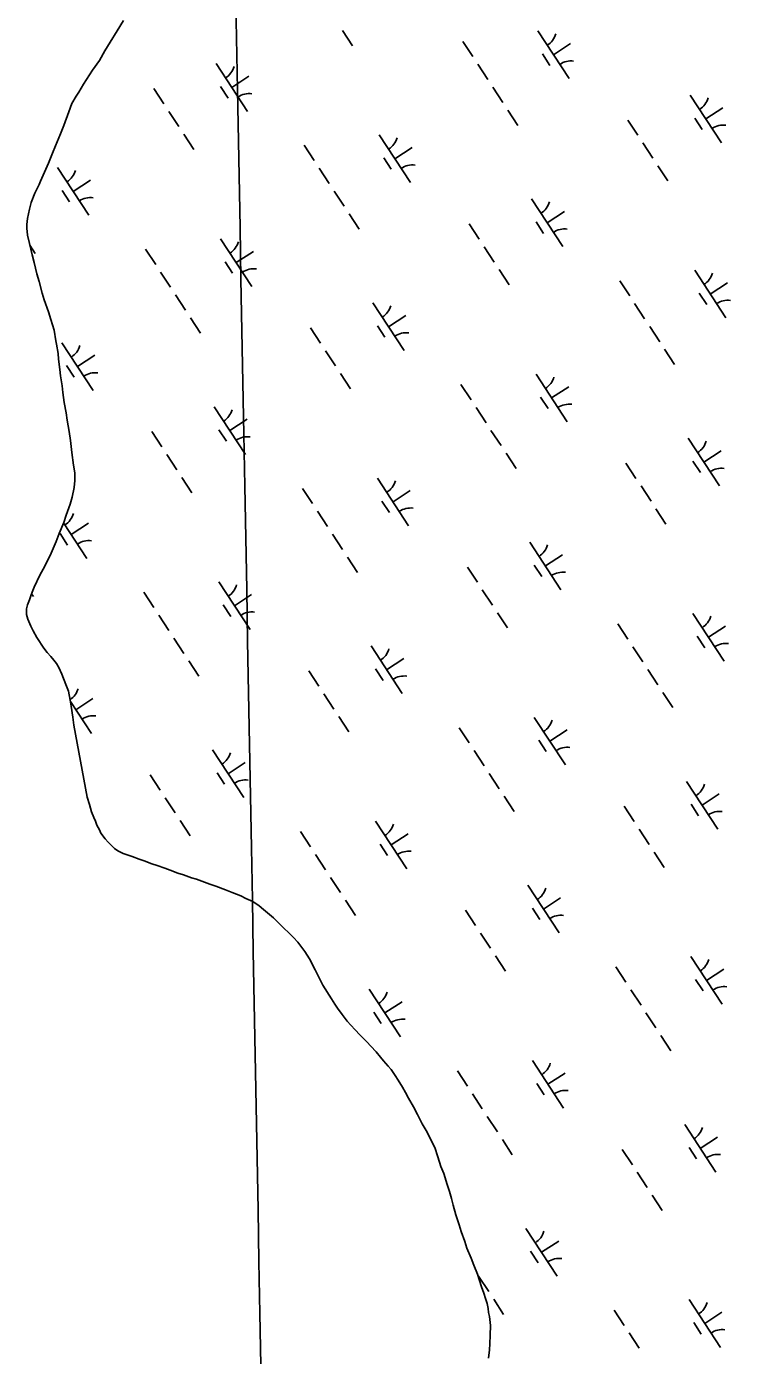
# Model space of a CAD drawing. Extents: x 3945642 to 3966284, y 206476 to 228921.
# Drawn here: x 3951367 to 3951985, y 220977 to 222143 of the extents above; entities that cross this region are included whole.
import ezdxf

# ---------------------------------------------------------------- set-up
doc = ezdxf.new("R2010")
doc.units = 0
doc.layers.add('V-GRID-MAJR', color=7, linetype='Continuous')
doc.layers.add('V-WETL-SWMP', color=7, linetype='Continuous')

msp = doc.modelspace()

# ---------------------------------------------------------------- linework, layer by layer
at = {"layer": 'V-GRID-MAJR'}
msp.add_spline([(3951631.4, 217770), (3951621.8, 218291.8), (3951515.4, 224098.9)], degree=3, dxfattribs=at)
at = {"layer": 'V-WETL-SWMP'}
for p, q in [((3951446.5, 222139.1), (3951452.2, 222148.3)), ((3951440.4, 222129.2), (3951446.5, 222139.1)), ((3951644.2, 222139.5), (3951653, 222126.1)), ((3951815.7, 222139), (3951843.1, 222097.2)), ((3951431, 222113.1), (3951435.9, 222121.5)), ((3951435.9, 222121.5), (3951440.4, 222129.2)), ((3951749.9, 222129.9), (3951758.6, 222116.5)), ((3951829.4, 222118.1), (3951844.4, 222127.9)), ((3951425, 222104.6), (3951431, 222113.1)), ((3951533.4, 222110.4), (3951560.8, 222068.5)), ((3951763, 222109.8), (3951771.8, 222096.4)), ((3951819.6, 222118.9), (3951826.2, 222108.8)), ((3951417.2, 222092.3), (3951425, 222104.6)), ((3951547.1, 222089.5), (3951562.2, 222099.3)), ((3951412.9, 222085.3), (3951417.2, 222092.3)), ((3951478.8, 222088.5), (3951487.5, 222075.1)), ((3951537.4, 222090.2), (3951544, 222080.2)), ((3951776.2, 222089.7), (3951784.9, 222076.3)), ((3951404.3, 222068), (3951407, 222075.5)), ((3951407, 222075.5), (3951410.6, 222081.9)), ((3951410.6, 222081.9), (3951412.9, 222085.3)), ((3951949.2, 222082.8), (3951976.6, 222040.9)), ((3951399.7, 222056.2), (3951404.3, 222068)), ((3951491.9, 222068.5), (3951500.7, 222055.1)), ((3951789.3, 222069.6), (3951798.1, 222056.2)), ((3951953.2, 222062.6), (3951959.8, 222052.6)), ((3951962.9, 222061.8), (3951978, 222071.7)), ((3951397, 222048.7), (3951399.7, 222056.2)), ((3951894.5, 222060.9), (3951903.3, 222047.5)), ((3951392.5, 222038.2), (3951397, 222048.7)), ((3951505.1, 222048.4), (3951513.8, 222035)), ((3951676.5, 222047.8), (3951703.9, 222006)), ((3951907.7, 222040.8), (3951916.5, 222027.5)), ((3951386.3, 222023.1), (3951389.9, 222031.8)), ((3951389.9, 222031.8), (3951392.5, 222038.2)), ((3951610.7, 222038.7), (3951619.5, 222025.3)), ((3951680.5, 222027.7), (3951687.1, 222017.7)), ((3951690.2, 222026.9), (3951705.3, 222036.8)), ((3951379.5, 222007.1), (3951384, 222017.7)), ((3951384, 222017.7), (3951386.3, 222023.1)), ((3951394.3, 222019.2), (3951421.7, 221977.4)), ((3951623.9, 222018.6), (3951632.6, 222005.2)), ((3951920.9, 222020.8), (3951929.6, 222007.4)), ((3951374.5, 221996.7), (3951378.3, 222004.3)), ((3951378.3, 222004.3), (3951379.5, 222007.1)), ((3951408, 221998.3), (3951423.1, 222008.2)), ((3951371.1, 221988.4), (3951374.5, 221996.7)), ((3951398.3, 221999.1), (3951404.8, 221989.1)), ((3951637, 221998.6), (3951645.8, 221985.2)), ((3951367.9, 221974.6), (3951369.6, 221982.8)), ((3951369.6, 221982.8), (3951371.1, 221988.4)), ((3951810.1, 221991.6), (3951837.5, 221949.8)), ((3951823.8, 221970.7), (3951838.9, 221980.6)), ((3951367.5, 221969.3), (3951367.9, 221974.6)), ((3951367.5, 221966.1), (3951367.5, 221969.3)), ((3951650.2, 221978.5), (3951658.9, 221965.1)), ((3951755.4, 221969.8), (3951764.2, 221956.4)), ((3951814.1, 221971.5), (3951820.6, 221961.4)), ((3951368, 221959.9), (3951367.5, 221966.1)), ((3951369.6, 221952.5), (3951368, 221959.9)), ((3951372, 221942.5), (3951369.6, 221952.5)), ((3951370, 221951), (3951374.7, 221943.8)), ((3951471.6, 221947.6), (3951480.4, 221934.2)), ((3951537.4, 221956.7), (3951564.8, 221914.9)), ((3951551.1, 221935.8), (3951566.1, 221945.6)), ((3951768.6, 221949.7), (3951777.3, 221936.3)), ((3951373.8, 221935.9), (3951372, 221942.5)), ((3951376.3, 221926), (3951373.8, 221935.9)), ((3951541.3, 221936.6), (3951547.9, 221926.5)), ((3951378.2, 221919.2), (3951376.3, 221926)), ((3951484.7, 221927.5), (3951493.5, 221914.1)), ((3951781.7, 221929.6), (3951790.5, 221916.2)), ((3951953.2, 221929.1), (3951980.6, 221887.2)), ((3951380.9, 221909), (3951378.2, 221919.2)), ((3951887.4, 221919.9), (3951896.2, 221906.6)), ((3951966.9, 221908.1), (3951981.9, 221918)), ((3951382.6, 221903.1), (3951380.9, 221909)), ((3951386.3, 221892.7), (3951382.6, 221903.1)), ((3951497.9, 221907.4), (3951506.7, 221894)), ((3951671, 221900.5), (3951698.4, 221858.6)), ((3951900.5, 221899.9), (3951909.3, 221886.5)), ((3951957.1, 221908.9), (3951963.7, 221898.9)), ((3951388.5, 221886), (3951386.3, 221892.7)), ((3951511, 221887.3), (3951519.8, 221873.9)), ((3951684.7, 221879.5), (3951699.7, 221889.4)), ((3951391.3, 221876.6), (3951388.5, 221886)), ((3951392.8, 221867.2), (3951391.3, 221876.6)), ((3951616.3, 221878.6), (3951625, 221865.2)), ((3951674.9, 221880.3), (3951681.5, 221870.3)), ((3951913.7, 221879.8), (3951922.5, 221866.4)), ((3951393.4, 221864.1), (3951392.8, 221867.2)), ((3951394.8, 221855.9), (3951393.4, 221864.1)), ((3951398.2, 221865.5), (3951425.6, 221823.7)), ((3951395.3, 221851.2), (3951394.8, 221855.9)), ((3951411.9, 221844.6), (3951427, 221854.5)), ((3951629.4, 221858.5), (3951638.2, 221845.2)), ((3951926.8, 221859.7), (3951935.6, 221846.3)), ((3951396.2, 221841.9), (3951395.3, 221851.2)), ((3951397, 221836.3), (3951396.2, 221841.9)), ((3951402.2, 221845.4), (3951408.8, 221835.4)), ((3951398.3, 221827.8), (3951397, 221836.3)), ((3951642.6, 221838.5), (3951651.3, 221825.1)), ((3951814, 221837.9), (3951841.4, 221796.1)), ((3951398.9, 221821.8), (3951398.3, 221827.8)), ((3951400.2, 221812.9), (3951398.9, 221821.8)), ((3951748.2, 221828.8), (3951757, 221815.4)), ((3951818, 221817.8), (3951824.6, 221807.8)), ((3951827.7, 221817), (3951842.8, 221826.9)), ((3951402, 221803.9), (3951400.2, 221812.9)), ((3951531.8, 221809.3), (3951559.2, 221767.5)), ((3951761.4, 221808.7), (3951770.2, 221795.3)), ((3951402.9, 221797.6), (3951402, 221803.9)), ((3951404.6, 221787.5), (3951402.9, 221797.6)), ((3951545.5, 221788.4), (3951560.6, 221798.3)), ((3951405.7, 221779.8), (3951404.6, 221787.5)), ((3951477.1, 221787.5), (3951485.9, 221774.1)), ((3951535.8, 221789.2), (3951542.4, 221779.1)), ((3951774.5, 221788.6), (3951783.3, 221775.3)), ((3951406.8, 221769.1), (3951405.7, 221779.8)), ((3951947.6, 221781.7), (3951975, 221739.9)), ((3951408.4, 221758.2), (3951406.8, 221769.1)), ((3951490.3, 221767.4), (3951499.1, 221754)), ((3951787.7, 221768.6), (3951796.5, 221755.2)), ((3951892.9, 221759.8), (3951901.7, 221746.5)), ((3951951.6, 221761.6), (3951958.2, 221751.5)), ((3951961.3, 221760.8), (3951976.4, 221770.6)), ((3951409.6, 221751.3), (3951408.4, 221758.2)), ((3951409.6, 221744.5), (3951409.6, 221751.3)), ((3951407.2, 221729.9), (3951408.9, 221738.4)), ((3951408.9, 221738.4), (3951409.6, 221744.5)), ((3951503.4, 221747.3), (3951512.2, 221733.9)), ((3951609.1, 221737.6), (3951617.9, 221724.3)), ((3951674.9, 221746.8), (3951702.3, 221704.9)), ((3951688.6, 221725.8), (3951703.7, 221735.7)), ((3951906.1, 221739.8), (3951914.9, 221726.4)), ((3951405.5, 221723.7), (3951407.2, 221729.9)), ((3951678.9, 221726.6), (3951685.4, 221716.6)), ((3951399.7, 221707.8), (3951401.9, 221714.2)), ((3951401.9, 221714.2), (3951405.5, 221723.7)), ((3951622.3, 221717.6), (3951631, 221704.2)), ((3951919.2, 221719.7), (3951928, 221706.3)), ((3951395.8, 221698.2), (3951399.7, 221707.8)), ((3951399.6, 221707.5), (3951420.1, 221676.3)), ((3951406.4, 221697.2), (3951421.4, 221707.1)), ((3951388.7, 221680.8), (3951393.2, 221691.2)), ((3951393.2, 221691.2), (3951395.8, 221698.2)), ((3951396.6, 221698), (3951403.2, 221688)), ((3951635.4, 221697.5), (3951644.2, 221684.1)), ((3951808.5, 221690.5), (3951835.9, 221648.7)), ((3951383.1, 221669.4), (3951388.7, 221680.8)), ((3951648.6, 221677.4), (3951657.3, 221664)), ((3951822.2, 221669.6), (3951837.2, 221679.5)), ((3951378.9, 221661.5), (3951383.1, 221669.4)), ((3951753.8, 221668.7), (3951762.6, 221655.3)), ((3951812.4, 221670.4), (3951819, 221660.4)), ((3951373.9, 221650.9), (3951378.9, 221661.5)), ((3951535.8, 221655.6), (3951563.2, 221613.8)), ((3951369.6, 221639.9), (3951370.8, 221643.3)), ((3951370.8, 221643.3), (3951372.2, 221646.7)), ((3951371.5, 221645.1), (3951373.1, 221642.8)), ((3951372.2, 221646.7), (3951373.9, 221650.9)), ((3951470, 221646.5), (3951478.7, 221633.1)), ((3951549.5, 221634.7), (3951564.5, 221644.6)), ((3951766.9, 221648.6), (3951775.7, 221635.2)), ((3951367.2, 221631.9), (3951367.9, 221635.4)), ((3951367.2, 221627.1), (3951367.2, 221631.9)), ((3951367.9, 221635.4), (3951369.6, 221639.9)), ((3951539.7, 221635.5), (3951546.3, 221625.4)), ((3951368.3, 221623), (3951367.2, 221627.1)), ((3951371, 221616.8), (3951368.3, 221623)), ((3951483.1, 221626.4), (3951491.9, 221613)), ((3951780.1, 221628.5), (3951788.9, 221615.2)), ((3951951.6, 221628), (3951979, 221586.2)), ((3951373, 221612.6), (3951371, 221616.8)), ((3951376.3, 221607), (3951373, 221612.6)), ((3951885.8, 221618.9), (3951894.5, 221605.5)), ((3951955.5, 221607.9), (3951962.1, 221597.8)), ((3951965.3, 221607.1), (3951980.3, 221616.9)), ((3951377.9, 221604.1), (3951376.3, 221607)), ((3951380.4, 221600.1), (3951377.9, 221604.1)), ((3951382.3, 221597.5), (3951380.4, 221600.1)), ((3951385.2, 221593.8), (3951382.3, 221597.5)), ((3951496.3, 221606.3), (3951505, 221592.9)), ((3951669.3, 221599.4), (3951696.7, 221557.6)), ((3951898.9, 221598.8), (3951907.7, 221585.4)), ((3951388.3, 221590.1), (3951385.2, 221593.8)), ((3951391, 221587), (3951388.3, 221590.1)), ((3951393.3, 221584), (3951391, 221587)), ((3951509.4, 221586.3), (3951518.2, 221572.9)), ((3951683, 221578.5), (3951698.1, 221588.3)), ((3951395.5, 221580.6), (3951393.3, 221584)), ((3951398, 221574.8), (3951395.5, 221580.6)), ((3951399.6, 221571), (3951398, 221574.8)), ((3951614.7, 221577.5), (3951623.4, 221564.2)), ((3951673.3, 221579.3), (3951679.9, 221569.2)), ((3951912.1, 221578.7), (3951920.8, 221565.3)), ((3951402.3, 221564.2), (3951399.6, 221571)), ((3951403.9, 221559.8), (3951402.3, 221564.2)), ((3951405.5, 221551.9), (3951403.9, 221559.8)), ((3951406.3, 221546.6), (3951405.5, 221551.9)), ((3951405.7, 221550.7), (3951424, 221522.6)), ((3951410.3, 221543.5), (3951425.4, 221553.4)), ((3951627.8, 221557.5), (3951636.6, 221544.1)), ((3951925.2, 221558.6), (3951934, 221545.3)), ((3951407.6, 221537), (3951406.3, 221546.6)), ((3951408.5, 221529.9), (3951407.6, 221537)), ((3951420.4, 221466.7), (3951408.5, 221529.9)), ((3951641, 221537.4), (3951649.7, 221524)), ((3951746.6, 221527.7), (3951755.4, 221514.3)), ((3951812.4, 221536.8), (3951839.8, 221495)), ((3951816.4, 221516.7), (3951823, 221506.7)), ((3951826.1, 221515.9), (3951841.2, 221525.8)), ((3951530.2, 221508.2), (3951557.6, 221466.4)), ((3951759.8, 221507.6), (3951768.5, 221494.3)), ((3951543.9, 221487.3), (3951559, 221497.2)), ((3951475.5, 221486.4), (3951484.3, 221473)), ((3951534.2, 221488.1), (3951540.7, 221478.1)), ((3951772.9, 221487.6), (3951781.7, 221474.2)), ((3951946, 221480.6), (3951973.4, 221438.8)), ((3951959.7, 221459.7), (3951974.8, 221469.6)), ((3951422.4, 221460.2), (3951420.4, 221466.7)), ((3951424.2, 221454), (3951422.4, 221460.2)), ((3951488.7, 221466.3), (3951497.4, 221452.9)), ((3951786.1, 221467.5), (3951794.8, 221454.1)), ((3951891.3, 221458.8), (3951900.1, 221445.4)), ((3951950, 221460.5), (3951956.5, 221450.5)), ((3951426.2, 221449), (3951424.2, 221454)), ((3951427.5, 221445.6), (3951426.2, 221449)), ((3951428.9, 221442.2), (3951427.5, 221445.6)), ((3951501.8, 221446.2), (3951510.6, 221432.9)), ((3951673.3, 221445.7), (3951700.7, 221403.9)), ((3951431.1, 221438.2), (3951428.9, 221442.2)), ((3951432.4, 221435.3), (3951431.1, 221438.2)), ((3951436.1, 221430.3), (3951432.4, 221435.3)), ((3951607.5, 221436.6), (3951616.3, 221423.2)), ((3951687, 221424.8), (3951702, 221434.6)), ((3951904.5, 221438.7), (3951913.2, 221425.3)), ((3951438.8, 221427.4), (3951436.1, 221430.3)), ((3951444.4, 221421.8), (3951438.8, 221427.4)), ((3951447.3, 221419.7), (3951444.4, 221421.8)), ((3951677.2, 221425.6), (3951683.8, 221415.5)), ((3951452, 221417.4), (3951447.3, 221419.7)), ((3951459.8, 221414.6), (3951452, 221417.4)), ((3951466, 221412.4), (3951459.8, 221414.6)), ((3951470.3, 221410.8), (3951466, 221412.4)), ((3951477, 221408.2), (3951470.3, 221410.8)), ((3951620.6, 221416.5), (3951629.4, 221403.1)), ((3951917.6, 221418.6), (3951926.4, 221405.2)), ((3951481.7, 221406.7), (3951477, 221408.2)), ((3951488.4, 221404.4), (3951481.7, 221406.7)), ((3951493, 221402.7), (3951488.4, 221404.4)), ((3951499.9, 221400.1), (3951493, 221402.7)), ((3951504.8, 221398.5), (3951499.9, 221400.1)), ((3951511.7, 221396), (3951504.8, 221398.5)), ((3951516.2, 221394.7), (3951511.7, 221396)), ((3951523.2, 221392.1), (3951516.2, 221394.7)), ((3951528, 221390.5), (3951523.2, 221392.1)), ((3951533.3, 221388.6), (3951528, 221390.5)), ((3951541.5, 221385.4), (3951533.3, 221388.6)), ((3951633.8, 221396.4), (3951642.6, 221383)), ((3951806.9, 221389.5), (3951834.3, 221347.6)), ((3951547.4, 221383.2), (3951541.5, 221385.4)), ((3951555, 221380.2), (3951547.4, 221383.2)), ((3951559.5, 221378), (3951555, 221380.2)), ((3951565.6, 221375.1), (3951559.5, 221378)), ((3951571.2, 221371.4), (3951565.6, 221375.1)), ((3951646.9, 221376.3), (3951655.7, 221363)), ((3951820.6, 221368.6), (3951835.6, 221378.4)), ((3951574.9, 221368.3), (3951571.2, 221371.4)), ((3951580.2, 221363.9), (3951574.9, 221368.3)), ((3951583.7, 221360.9), (3951580.2, 221363.9)), ((3951752.2, 221367.6), (3951760.9, 221354.2)), ((3951810.8, 221369.3), (3951817.4, 221359.3)), ((3951588.8, 221356), (3951583.7, 221360.9)), ((3951592.2, 221352.5), (3951588.8, 221356)), ((3951597.9, 221347.2), (3951592.2, 221352.5)), ((3951601.3, 221343.5), (3951597.9, 221347.2)), ((3951605, 221339.4), (3951601.3, 221343.5)), ((3951611.1, 221331.5), (3951605, 221339.4)), ((3951765.3, 221347.5), (3951774.1, 221334.2)), ((3951615.3, 221325), (3951611.1, 221331.5)), ((3951620.2, 221315.3), (3951615.3, 221325)), ((3951778.5, 221327.5), (3951787.2, 221314.1)), ((3951884.1, 221317.8), (3951892.9, 221304.4)), ((3951949.9, 221326.9), (3951977.3, 221285.1)), ((3951627.1, 221301.7), (3951620.2, 221315.3)), ((3951953.9, 221306.8), (3951960.5, 221296.8)), ((3951963.6, 221306), (3951978.7, 221315.9)), ((3951634.6, 221289.9), (3951627.1, 221301.7)), ((3951667.7, 221298.3), (3951695.1, 221256.5)), ((3951897.3, 221297.7), (3951906.1, 221284.3)), ((3951637.6, 221285.1), (3951634.6, 221289.9)), ((3951639.8, 221281.6), (3951637.6, 221285.1)), ((3951644, 221276), (3951639.8, 221281.6)), ((3951681.4, 221277.4), (3951696.5, 221287.3)), ((3951648.4, 221270.3), (3951644, 221276)), ((3951651.5, 221266.6), (3951648.4, 221270.3)), ((3951671.7, 221278.2), (3951678.3, 221268.2)), ((3951910.4, 221277.6), (3951919.2, 221264.3)), ((3951655.3, 221262.6), (3951651.5, 221266.6)), ((3951659.5, 221258.1), (3951655.3, 221262.6)), ((3951665.5, 221252.1), (3951659.5, 221258.1)), ((3951669.1, 221248.4), (3951665.5, 221252.1)), ((3951673.8, 221243.3), (3951669.1, 221248.4)), ((3951923.6, 221257.6), (3951932.4, 221244.2)), ((3951677.7, 221238.7), (3951673.8, 221243.3)), ((3951680.2, 221235.5), (3951677.7, 221238.7)), ((3951684.4, 221230.8), (3951680.2, 221235.5)), ((3951810.8, 221235.8), (3951838.2, 221193.9)), ((3951686.9, 221227.9), (3951684.4, 221230.8)), ((3951690.5, 221222.5), (3951686.9, 221227.9)), ((3951745, 221226.6), (3951753.8, 221213.3)), ((3951824.5, 221214.9), (3951839.6, 221224.7)), ((3951693, 221218.6), (3951690.5, 221222.5)), ((3951696.8, 221212.3), (3951693, 221218.6)), ((3951699.5, 221207.7), (3951696.8, 221212.3)), ((3951814.8, 221215.6), (3951821.3, 221205.6)), ((3951702.1, 221202.6), (3951699.5, 221207.7)), ((3951706.4, 221195.1), (3951702.1, 221202.6)), ((3951758.2, 221206.6), (3951766.9, 221193.2)), ((3951710.1, 221188.3), (3951706.4, 221195.1)), ((3951712.2, 221184.2), (3951710.1, 221188.3)), ((3951714.2, 221180.1), (3951712.2, 221184.2)), ((3951717.6, 221174.4), (3951714.2, 221180.1)), ((3951771.3, 221186.5), (3951780.1, 221173.1)), ((3951944.4, 221179.5), (3951971.8, 221137.7)), ((3951719.7, 221170.6), (3951717.6, 221174.4)), ((3951723, 221163.8), (3951719.7, 221170.6)), ((3951784.5, 221166.4), (3951793.2, 221153)), ((3951958.1, 221158.6), (3951973.1, 221168.5)), ((3951725.2, 221159.3), (3951723, 221163.8)), ((3951727.9, 221151.2), (3951725.2, 221159.3)), ((3951889.7, 221157.7), (3951898.5, 221144.3)), ((3951948.3, 221159.4), (3951954.9, 221149.4)), ((3951730.5, 221142.6), (3951727.9, 221151.2)), ((3951733.1, 221136.5), (3951730.5, 221142.6)), ((3951736.2, 221126.8), (3951733.1, 221136.5)), ((3951902.8, 221137.6), (3951911.6, 221124.2)), ((3951738.1, 221120.7), (3951736.2, 221126.8)), ((3951740, 221114.6), (3951738.1, 221120.7)), ((3951741.4, 221108.8), (3951740, 221114.6)), ((3951743.8, 221100.2), (3951741.4, 221108.8)), ((3951916, 221117.6), (3951924.8, 221104.2)), ((3951746.5, 221091.5), (3951743.8, 221100.2)), ((3951748.5, 221085.6), (3951746.5, 221091.5)), ((3951751.5, 221076.8), (3951748.5, 221085.6)), ((3951805.2, 221088.4), (3951832.6, 221046.6)), ((3951753.4, 221071.1), (3951751.5, 221076.8)), ((3951818.9, 221067.5), (3951834, 221077.3)), ((3951757.2, 221062.2), (3951753.4, 221071.1)), ((3951759.6, 221056.1), (3951757.2, 221062.2)), ((3951809.2, 221068.3), (3951815.8, 221058.2)), ((3951762.6, 221048.3), (3951759.6, 221056.1)), ((3951764.1, 221043.5), (3951762.6, 221048.3)), ((3951763.7, 221046.5), (3951772.5, 221033.1)), ((3951766.5, 221036.4), (3951764.1, 221043.5)), ((3951767.9, 221032.4), (3951766.5, 221036.4)), ((3951770, 221026), (3951767.9, 221032.4)), ((3951771.1, 221022.5), (3951770, 221026)), ((3951776.9, 221026.4), (3951785.6, 221013)), ((3951948.3, 221025.9), (3951975.7, 220984)), ((3951771.9, 221018), (3951771.1, 221022.5)), ((3951772.4, 221014.6), (3951771.9, 221018)), ((3951773.2, 221011.2), (3951772.4, 221014.6)), ((3951882.5, 221016.7), (3951891.3, 221003.3)), ((3951962, 221004.9), (3951977.1, 221014.8)), ((3951774.1, 221003.1), (3951773.2, 221011.2)), ((3951773.9, 220994.7), (3951774.1, 221003.1)), ((3951952.3, 221005.7), (3951958.9, 220995.7)), ((3951773.5, 220987), (3951773.9, 220994.7)), ((3951895.7, 220996.7), (3951904.4, 220983.3)), ((3951772.3, 220974.6), (3951773.2, 220981.9)), ((3951773.2, 220981.9), (3951773.5, 220987))]:
    msp.add_line(p, q, dxfattribs=at)
for centre, start, end in [((3951814.4, 222141.3), 302.4575, 344.0011), ((3951844.7, 222095.1), 82.4574, 124.0011), ((3951532.2, 222112.7), 302.4575, 344.0011), ((3951562.5, 222066.5), 82.4574, 124.0011), ((3951948, 222085.1), 302.4575, 344.0011), ((3951978.3, 222038.9), 82.4574, 124.0011), ((3951675.3, 222050.2), 302.4575, 344.0011), ((3951393.1, 222021.5), 302.4575, 344.0011), ((3951705.6, 222003.9), 82.4574, 124.0011), ((3951423.3, 221975.3), 82.4574, 124.0011), ((3951808.9, 221993.9), 302.4575, 344.0011), ((3951839.1, 221947.7), 82.4574, 124.0011), ((3951536.1, 221959), 302.4575, 344.0011), ((3951566.4, 221912.8), 82.4574, 124.0011), ((3951951.9, 221931.4), 302.4575, 344.0011), ((3951982.2, 221885.2), 82.4574, 124.0011), ((3951669.7, 221902.8), 302.4575, 344.0011), ((3951700, 221856.6), 82.4574, 124.0011), ((3951397, 221867.8), 302.4575, 344.0011), ((3951427.3, 221821.6), 82.4574, 124.0011), ((3951812.8, 221840.2), 302.4575, 344.0011), ((3951530.6, 221811.6), 302.4575, 344.0011), ((3951843.1, 221794), 82.4574, 124.0011), ((3951560.9, 221765.4), 82.4574, 124.0011), ((3951946.4, 221784), 302.4575, 344.0011), ((3951976.7, 221737.8), 82.4574, 124.0011), ((3951673.7, 221749.1), 302.4575, 344.0011), ((3951391.4, 221720.5), 302.4575, 344.0011), ((3951703.9, 221702.9), 82.4574, 124.0011), ((3951421.7, 221674.3), 82.4574, 124.0011), ((3951807.2, 221692.9), 302.4575, 344.0011), ((3951837.5, 221646.6), 82.4574, 124.0011), ((3951534.5, 221657.9), 302.4575, 344.0011), ((3951564.8, 221611.7), 82.4574, 124.0011), ((3951950.3, 221630.3), 302.4575, 344.0011), ((3951668.1, 221601.7), 302.4575, 344.0011), ((3951980.6, 221584.1), 82.4574, 124.0011), ((3951698.4, 221555.5), 82.4574, 124.0011), ((3951395.4, 221566.8), 304.5807, 344.0011), ((3951425.7, 221520.6), 82.4574, 124.0011), ((3951811.2, 221539.2), 302.4575, 344.0011), ((3951529, 221510.6), 302.4575, 344.0011), ((3951841.5, 221493), 82.4574, 124.0011), ((3951559.2, 221464.3), 82.4574, 124.0011), ((3951944.8, 221482.9), 302.4575, 344.0011), ((3951975, 221436.7), 82.4574, 124.0011), ((3951672, 221448), 302.4575, 344.0011), ((3951702.3, 221401.8), 82.4574, 124.0011), ((3951805.6, 221391.8), 302.4575, 344.0011), ((3951835.9, 221345.6), 82.4574, 124.0011), ((3951948.7, 221329.2), 302.4575, 344.0011), ((3951666.5, 221300.6), 302.4575, 344.0011), ((3951979, 221283), 82.4574, 124.0011), ((3951696.8, 221254.4), 82.4574, 124.0011), ((3951809.6, 221238.1), 302.4575, 344.0011), ((3951839.8, 221191.9), 82.4574, 124.0011), ((3951943.1, 221181.9), 302.4575, 344.0011), ((3951973.4, 221135.7), 82.4574, 124.0011), ((3951804, 221090.7), 302.4575, 344.0011), ((3951834.3, 221044.5), 82.4574, 124.0011), ((3951947.1, 221028.2), 302.4575, 344.0011), ((3951977.4, 220982), 82.4574, 124.0011)]:
    msp.add_arc(centre, 17.6, start, end, dxfattribs=at)

doc.saveas('drawing.dxf')
